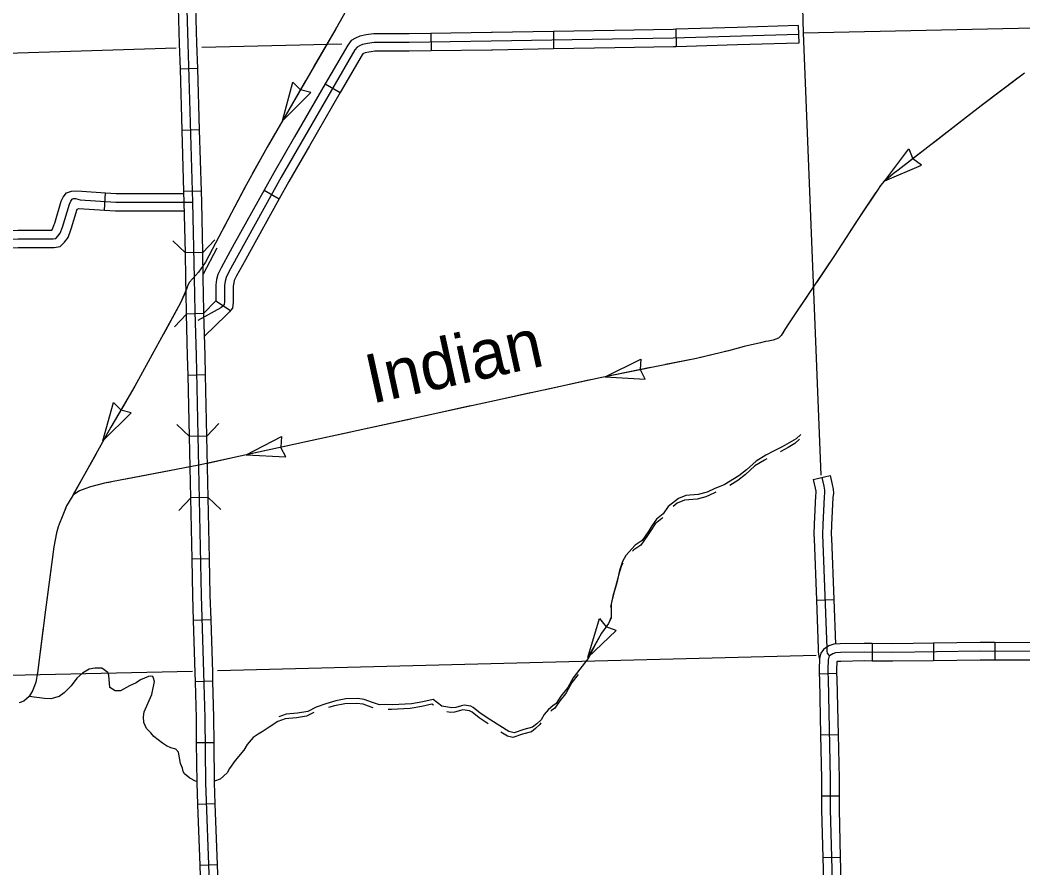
# Model space of a CAD drawing. Extents: x 1164457 to 1439835, y 1590918 to 1773502.
# Drawn here: x 1258997 to 1267639, y 1653578 to 1660883 of the extents above; entities that cross this region are included whole.
import ezdxf

# ---------------------------------------------------------------- set-up
doc = ezdxf.new("R2010")
doc.units = 0
for name, color, linetype in [('Level 32', 7, 'Continuous'), ('Level 35', 7, 'Continuous'), ('Level 38', 7, 'Continuous'), ('Level 4', 7, 'Continuous'), ('Level 43', 7, 'Continuous'), ('Level 45', 7, 'Continuous'), ('Level 5', 7, 'Continuous')]:
    doc.layers.add(name, color=color, linetype=linetype)

msp = doc.modelspace()

# ---------------------------------------------------------------- linework, layer by layer
at = {"layer": 'Level 32'}
for p, q in [((1260528.6, 1660464.5), (1260378.6, 1660460.1)), ((1260544.1, 1659936.7), (1260394.2, 1659932.3)), ((1260559.7, 1659408.9), (1260409.8, 1659404.5)), ((1260571.5, 1658880.4), (1260421.6, 1658877.3)), ((1260580.9, 1658353.2), (1260431, 1658348.8)), ((1260595.1, 1657824.8), (1260445.2, 1657821.5)), ((1260606.6, 1657296.9), (1260456.7, 1657293.6)), ((1260618.1, 1656769), (1260468.2, 1656765.8)), ((1260629.6, 1656241.2), (1260479.7, 1656237.9)), ((1260643.1, 1655714), (1260493.2, 1655709.4)), ((1266341, 1655510), (1266339.4, 1655360)), ((1266867.1, 1655513.2), (1266869.2, 1655363.3)), ((1267396.4, 1655518.6), (1267395.8, 1655368.6)), ((1265882.5, 1655249.8), (1266032.3, 1655257)), ((1260659.1, 1655185.7), (1260509.1, 1655182.2)), ((1265895.5, 1654723.9), (1266045.5, 1654727.2)), ((1260668.9, 1654656.9), (1260518.9, 1654655.2)), ((1265904, 1654197.7), (1266054, 1654197.7)), ((1260679.3, 1654130.9), (1260529.4, 1654125.5)), ((1265914.9, 1653667.8), (1266064.9, 1653671.8)), ((1260698.5, 1653603.3), (1260548.6, 1653597.8))]:
    msp.add_line(p, q, dxfattribs=at)
for points in [[(1260744.8, 1649906.7), (1260724.8, 1650427.8), (1260676.5, 1652319.4), (1260660.3, 1652589.2), (1260597.7, 1654311.5), (1260591.5, 1654872), (1260582.3, 1655260.9), (1260561.5, 1655924.9), (1260516.5, 1657991.5), (1260505.3, 1658372.7), (1260501.1, 1658659.1), (1260487.5, 1659313), (1260447.1, 1660680.6), (1260342.1, 1664180.4), (1260317.7, 1665087.2), (1260320, 1665145.3)], [(1260378.6, 1660460.1), (1260372.2, 1660678.4), (1260362.9, 1660987.8)], [(1260528.6, 1660464.5), (1260522.1, 1660682.9), (1260512.8, 1660992.3)], [(1260394.2, 1659932.3), (1260378.6, 1660460.1)], [(1260544.1, 1659936.7), (1260528.6, 1660464.5)], [(1260409.8, 1659404.5), (1260394.2, 1659932.3)], [(1260559.7, 1659408.9), (1260544.1, 1659936.7)], [(1260421.6, 1658877.3), (1260412.5, 1659311.1), (1260409.8, 1659404.5)], [(1260571.5, 1658880.4), (1260562.5, 1659314.9), (1260559.7, 1659408.9)], [(1260431, 1658348.8), (1260430.3, 1658371.1), (1260426.2, 1658657.7), (1260421.6, 1658877.3)], [(1260580.9, 1658353.2), (1260580.3, 1658374.4), (1260576.1, 1658660.4), (1260571.5, 1658880.4)], [(1260445.2, 1657821.5), (1260441.5, 1657989.6), (1260431, 1658348.8)], [(1260595.1, 1657824.8), (1260591.5, 1657993.4), (1260580.9, 1658353.2)], [(1260456.7, 1657293.6), (1260445.2, 1657821.5)], [(1260606.6, 1657296.9), (1260595.1, 1657824.8)], [(1260468.2, 1656765.8), (1260456.7, 1657293.6)], [(1260618.1, 1656769), (1260606.6, 1657296.9)], [(1260479.7, 1656237.9), (1260468.2, 1656765.8)], [(1260629.6, 1656241.2), (1260618.1, 1656769)], [(1260493.2, 1655709.4), (1260486.5, 1655923), (1260479.7, 1656237.9)], [(1260643.1, 1655714), (1260636.5, 1655926.9), (1260629.6, 1656241.2)], [(1260509.1, 1655182.2), (1260507.3, 1655258.9), (1260493.2, 1655709.4)], [(1260659.1, 1655185.7), (1260657.2, 1655263), (1260643.1, 1655714)], [(1266341, 1655510), (1266272.2, 1655510.8), (1266064.4, 1655507.4), (1266010.4, 1655504.2), (1265967.6, 1655491.4), (1265920, 1655458.6), (1265897.2, 1655426.9), (1265884.8, 1655382.2), (1265881.9, 1655288.5), (1265882, 1655259.4), (1265882.5, 1655249.8)], [(1268450.9, 1655444), (1268434.2, 1655449.1), (1268373.9, 1655447.8), (1268232.8, 1655442.7), (1268166.1, 1655438.8), (1268081.5, 1655444), (1267979.2, 1655441.7), (1267270.1, 1655444.1), (1266518.7, 1655433.2), (1266272.4, 1655435.7), (1266067.2, 1655432.4), (1266023.6, 1655429.9), (1266000.4, 1655422.9), (1265973.3, 1655404.2), (1265965.9, 1655393.9), (1265959.5, 1655370.8), (1265956.9, 1655287.5), (1265957, 1655261.4), (1265959.8, 1655203.4), (1265979, 1654348.2), (1265979, 1654079.8), (1265998.1, 1653361.4), (1266013.2, 1652929.3), (1266017.4, 1652764.7)], [(1266867.1, 1655513.2), (1266518.5, 1655508.2), (1266341, 1655510)], [(1267396.4, 1655518.6), (1267269.7, 1655519.1), (1266867.1, 1655513.2)], [(1267924.3, 1655516.8), (1267396.4, 1655518.6)], [(1266869.2, 1655363.3), (1266518.9, 1655358.2), (1266339.4, 1655360)], [(1267395.8, 1655368.6), (1267270.5, 1655369.1), (1266869.2, 1655363.3)], [(1267923.8, 1655366.8), (1267395.8, 1655368.6)], [(1266339.4, 1655360), (1266272.6, 1655360.7), (1266070, 1655357.5), (1266036.8, 1655355.5), (1266034, 1655354.7), (1266031.9, 1655286.5), (1266032, 1655263.4), (1266032.3, 1655257)], [(1265882.5, 1655249.8), (1265884.8, 1655200.7), (1265895.5, 1654723.9)], [(1266032.3, 1655257), (1266034.7, 1655206), (1266045.5, 1654727.2)], [(1260518.9, 1654655.2), (1260516.5, 1654870.7), (1260509.1, 1655182.2)], [(1260668.9, 1654656.9), (1260666.5, 1654873.3), (1260659.1, 1655185.7)], [(1265895.5, 1654723.9), (1265904, 1654347.4), (1265904, 1654197.7)], [(1266045.5, 1654727.2), (1266054, 1654349), (1266054, 1654197.7)], [(1260529.4, 1654125.5), (1260522.7, 1654309.7), (1260518.9, 1654655.2)], [(1260679.3, 1654130.9), (1260672.7, 1654313.3), (1260668.9, 1654656.9)], [(1265904, 1654197.7), (1265904, 1654078.8), (1265914.9, 1653667.8)], [(1266054, 1654197.7), (1266054, 1654080.8), (1266064.9, 1653671.8)], [(1260548.6, 1653597.8), (1260529.4, 1654125.5)], [(1260698.5, 1653603.3), (1260679.3, 1654130.9)], [(1265914.9, 1653667.8), (1265923.2, 1653359.1), (1265930.8, 1653139.4)], [(1266064.9, 1653671.8), (1266073.1, 1653363.7), (1266080.8, 1653144.7)], [(1260567.8, 1653070.2), (1260548.6, 1653597.8)], [(1260717.7, 1653075.6), (1260698.5, 1653603.3)]]:
    msp.add_lwpolyline(points, dxfattribs=at)
at = {"layer": 'Level 35'}
for points in [[(1260522.6, 1654321.2), (1260509, 1654325.8), (1260460.5, 1654350), (1260413.2, 1654387.4), (1260401.8, 1654408.9), (1260398.1, 1654436.5), (1260379.9, 1654477.6), (1260362.1, 1654573.8), (1260338.9, 1654599.9), (1260295.9, 1654613.5), (1260258.7, 1654629.2), (1260224.3, 1654653.5), (1260150, 1654710.8), (1260123.3, 1654742.1), (1260086.8, 1654779.6), (1260063.9, 1654830.5), (1260060.1, 1654878.3), (1260065.8, 1654921.3), (1260133.1, 1655073), (1260156, 1655183.1), (1260146.4, 1655212.2), (1260140.2, 1655226.1), (1260119.9, 1655230.2), (1260104.1, 1655225.9), (1260068.7, 1655213.2), (1260034.9, 1655196.9), (1259998.6, 1655173.1), (1259940, 1655145.9), (1259864.1, 1655103), (1259818.4, 1655104.4), (1259770.4, 1655131), (1259761.6, 1655238), (1259752.6, 1655261.8), (1259701.5, 1655297.6), (1259641.4, 1655299.1), (1259592.8, 1655289), (1259535.6, 1655254.7), (1259486.3, 1655211.3), (1259436.8, 1655147.5), (1259377.3, 1655087.7), (1259333.9, 1655055.8), (1259262.3, 1655034.3), (1259209.4, 1655037.2), (1259074.9, 1655054.4)], [(1259074.9, 1655054.4), (1259030.6, 1655014.1), (1258990.9, 1654999.2)], [(1261217.9, 1654839.8), (1261143.1, 1654791.9), (1261091.8, 1654756.4), (1261049.3, 1654730.2), (1261005.5, 1654701.2), (1260955, 1654640.8), (1260926, 1654592.4), (1260851.7, 1654502.8), (1260802.6, 1654433.4), (1260782.9, 1654395.6), (1260721.3, 1654343.1), (1260672.3, 1654325.2)]]:
    msp.add_lwpolyline(points, dxfattribs=at)
at = {"layer": 'Level 38'}
for points in [[(1260421.6, 1658877.3), (1260313.3, 1658981.1)], [(1260675.4, 1658988.7), (1260571.5, 1658880.4)], [(1260327.8, 1658240), (1260431, 1658348.9)], [(1260580.9, 1658353), (1260580.9, 1658353)], [(1260456.7, 1657293.6), (1260348.3, 1657397.4)], [(1260710.4, 1657405.3), (1260606.6, 1657296.9)], [(1260364.5, 1656657.4), (1260468.2, 1656765.8)], [(1260618.1, 1656769), (1260726.5, 1656665.3)]]:
    msp.add_lwpolyline(points, dxfattribs=at)
at = {"layer": 'Level 4'}
msp.add_lwpolyline([(1265628.5, 1665185), (1265745.3, 1660771.6), (1265898.4, 1656962)], dxfattribs=at)
at = {"layer": 'Level 43'}
for p, q in [((1261259.3, 1660015.6), (1261348.2, 1660347.1)), ((1261348.2, 1660347.1), (1261412.8, 1660282.4)), ((1261259.3, 1660015.6), (1261502, 1660258.2)), ((1261502, 1660258.2), (1261413.8, 1660281.9)), ((1266447.5, 1659498.7), (1266655, 1659772.2)), ((1266655, 1659772.2), (1266690.4, 1659687.9)), ((1266763.9, 1659631.8), (1266691.1, 1659687)), ((1266447.5, 1659498.7), (1266763.9, 1659631.8)), ((1264040.3, 1657809.8), (1264347.8, 1657962.2)), ((1264347.8, 1657962.2), (1264342, 1657871)), ((1264382.8, 1657788), (1264342.2, 1657869.9)), ((1264040.3, 1657809.8), (1264382.8, 1657788)), ((1259711, 1657257.4), (1259801.6, 1657588.5)), ((1259801.6, 1657588.5), (1259865.9, 1657523.5)), ((1259955, 1657498.8), (1259866.9, 1657522.9)), ((1259711, 1657257.4), (1259955, 1657498.8)), ((1260944.8, 1657136), (1261249.8, 1657293.4)), ((1261249.8, 1657293.4), (1261245.4, 1657202.1)), ((1261287.6, 1657119.8), (1261245.7, 1657200.9)), ((1260944.8, 1657136), (1261287.6, 1657119.8)), ((1263889.6, 1655392), (1263989.9, 1655727.6)), ((1263989.9, 1655727.6), (1264047, 1655656.2)), ((1263889.6, 1655392), (1264133, 1655622.2)), ((1264133, 1655622.2), (1264048, 1655655.5))]:
    msp.add_line(p, q, dxfattribs=at)
for points in [[(1263382.1, 1663758.7), (1261717, 1660808), (1261127.5, 1659787.4), (1260947.9, 1659465.4), (1260819.4, 1659222), (1260709.2, 1659016.2), (1260594.4, 1658797.8), (1260535.2, 1658709.1), (1260457.9, 1658625), (1260444.3, 1658597.7), (1260432.9, 1658563.5), (1260380.6, 1658445.3), (1259986.5, 1657728.6), (1259779.7, 1657375.1), (1259451.1, 1656785.9), (1259398.9, 1656696.5), (1259370.9, 1656630.2), (1259360.6, 1656602.2), (1259334.7, 1656538.6), (1259326.3, 1656517.1), (1259311.3, 1656465.6), (1259289.1, 1656344), (1259215.4, 1655801.4), (1259148.5, 1655258.4), (1259132.9, 1655177.4), (1259121.5, 1655145.6), (1259108, 1655109.9), (1259074.9, 1655054.4)], [(1261721.3, 1660815.8), (1261717, 1660808), (1261523.4, 1660472.8)], [(1267653.6, 1660425.1), (1267279.3, 1660144.3), (1266564.4, 1659589.4), (1266521.7, 1659557.5), (1266478.3, 1659520.2), (1266443.9, 1659495.9), (1266410.6, 1659458.5), (1266385.3, 1659417.1), (1266215.7, 1659164.5), (1266016.2, 1658854.4), (1265688.5, 1658369.4), (1265618.8, 1658266.4), (1265586.5, 1658216.9), (1265556.2, 1658165.3), (1265532.9, 1658143.1), (1265486.5, 1658123.9), (1265445.1, 1658114.8), (1265419.8, 1658112.8), (1265377, 1658100.7), (1265235.6, 1658070.3), (1265101.7, 1658033), (1264827.1, 1657968), (1263996.9, 1657801), (1260537.9, 1657047.4), (1259724.3, 1656891.8), (1259605.2, 1656859.9), (1259556.2, 1656843.9), (1259509, 1656825.2), (1259452.5, 1656788.4)], [(1267598.5, 1660383.8), (1267281.8, 1660146.2)], [(1261457.3, 1660358.5), (1261259.3, 1660015.6)], [(1267177.5, 1660065.3), (1266864.6, 1659822.5)], [(1261193.3, 1659901.3), (1261127.5, 1659787.4), (1261095.1, 1659729.3)], [(1261095.1, 1659729.3), (1260998.7, 1659556.4)], [(1266760.4, 1659741.5), (1266564.4, 1659589.4), (1266521.7, 1659557.5), (1266478.3, 1659520.2), (1266447.8, 1659498.6)], [(1260934.9, 1659440.8), (1260819.4, 1659222), (1260749.3, 1659091)], [(1266369.3, 1659393.3), (1266258.9, 1659228.9)], [(1266258.9, 1659228.9), (1266215.7, 1659164.5), (1266150.5, 1659063.2)], [(1260693, 1658917.4), (1260575.6, 1658694.3)], [(1266079.1, 1658952.2), (1266016.2, 1658854.4), (1265859.6, 1658622.7)], [(1260416.3, 1658526), (1260380.6, 1658445.3), (1260232.3, 1658175.6)], [(1265785.7, 1658513.3), (1265688.5, 1658369.4), (1265618.8, 1658266.4), (1265586.5, 1658216.9), (1265566.8, 1658183.4)], [(1260168.7, 1658060), (1259986.5, 1657728.6), (1259977.5, 1657713.2)], [(1265458.5, 1658117.8), (1265445.1, 1658114.8), (1265419.8, 1658112.8), (1265377, 1658100.7), (1265235.6, 1658070.3), (1265101.7, 1658033), (1265073.7, 1658026.4)], [(1264945.3, 1657996), (1264827.1, 1657968), (1264557.9, 1657913.9)], [(1264428.5, 1657887.8), (1264040.3, 1657809.8)], [(1263911.2, 1657782.3), (1263717.7, 1657740.2)], [(1263717.7, 1657740.2), (1263524.2, 1657698)], [(1263395.3, 1657669.9), (1263008.3, 1657585.6)], [(1259910.8, 1657599.3), (1259779.7, 1657375.1), (1259713.4, 1657256.1)], [(1262879.4, 1657557.5), (1262492.5, 1657473.2)], [(1262363.5, 1657445.1), (1261976.6, 1657360.8)], [(1265723.7, 1657312.5), (1265683.6, 1657273.9), (1265624.9, 1657241), (1265563.9, 1657205.6), (1265489.5, 1657168.4), (1265422.2, 1657132.6), (1265339.2, 1657081.7), (1265257.7, 1657006.7), (1265191.4, 1656955.1), (1265063.2, 1656877.9), (1264984.5, 1656847.8), (1264917.3, 1656816.4), (1264841.5, 1656796.3), (1264733, 1656787.8), (1264670.1, 1656760.7), (1264582, 1656690.2), (1264538.6, 1656628.1), (1264480.5, 1656582.7), (1264441.9, 1656525.8), (1264414.7, 1656482.8), (1264357.5, 1656399.8), (1264297.4, 1656359.8), (1264217.3, 1656269.6), (1264187.3, 1656216.7), (1264163, 1656139.4), (1264148.8, 1656075.5), (1264127.4, 1655998.3), (1264105.7, 1655919), (1264092.2, 1655848.9), (1264092.2, 1655802.4), (1264091.4, 1655736.9), (1264067.1, 1655682.6), (1264006.3, 1655600), (1263960.5, 1655518.4), (1263899, 1655391.1), (1263762.4, 1655215.1), (1263717.2, 1655132.7), (1263658.3, 1655056.9), (1263615.8, 1654993.4), (1263587.9, 1654974.7), (1263552.1, 1654941.7), (1263512.1, 1654898.8), (1263486.3, 1654853), (1263449.1, 1654820.1), (1263413.4, 1654791.5), (1263337.6, 1654770), (1263254.6, 1654741.4), (1263208.8, 1654752.8), (1263052.9, 1654851.6), (1262962.8, 1654911.7), (1262902.7, 1654958.9), (1262881, 1654971.3), (1262823.5, 1654979.9), (1262801.7, 1654975.2), (1262751, 1654960.3), (1262716.7, 1654956.1), (1262630.9, 1654971.8), (1262555.8, 1655029.2), (1262468.5, 1655009.4), (1262370.1, 1654991.1), (1262315.2, 1654987.8), (1262262.2, 1654985.6), (1262207.2, 1654982.2), (1262149, 1654984.8), (1262093.4, 1654983.2), (1262033.1, 1655002.9), (1261962.9, 1655028), (1261908.9, 1655036.1), (1261805.9, 1655033.3), (1261717.2, 1655016.1), (1261632.8, 1654991.8), (1261549.6, 1654962.3), (1261477, 1654926.1), (1261388.2, 1654910.2), (1261290.9, 1654901.6), (1261228, 1654880.4)], [(1261847.6, 1657332.7), (1261460.7, 1657248.4)], [(1265713.5, 1657271.9), (1265673.5, 1657233.3), (1265614.8, 1657200.4), (1265553.7, 1657165), (1265549.7, 1657163)], [(1261331.7, 1657220.3), (1260944.8, 1657136)], [(1259649.1, 1657140.8), (1259552.6, 1656967.9)], [(1260815.8, 1657107.9), (1260611.7, 1657063.5)], [(1265432.3, 1657102.7), (1265412.1, 1657092), (1265329.1, 1657041.1), (1265247.6, 1656966.1), (1265181.2, 1656914.5), (1265111.9, 1656872.7)], [(1260462.4, 1657032.9), (1260428.3, 1657026.4)], [(1259552.6, 1656967.9), (1259456.1, 1656795)], [(1260298.6, 1657001.6), (1259909.7, 1656927.2)], [(1259780, 1656902.4), (1259724.3, 1656891.8), (1259605.2, 1656859.9), (1259556.2, 1656843.9), (1259509, 1656825.2), (1259452.5, 1656788.4)], [(1264993.9, 1656814.7), (1264974.4, 1656807.2), (1264907.1, 1656775.7), (1264831.3, 1656755.7), (1264722.9, 1656747.2), (1264659.9, 1656720.1), (1264624.7, 1656691.9)], [(1259391.9, 1656679.8), (1259370.9, 1656630.2), (1259360.6, 1656602.2), (1259334.7, 1656538.6), (1259326.3, 1656517.1), (1259311.3, 1656465.6), (1259289.1, 1656344), (1259283.3, 1656301.1)], [(1264535, 1656596.9), (1264528.5, 1656587.5), (1264470.4, 1656542.1), (1264431.8, 1656485.2), (1264404.6, 1656442.2), (1264347.4, 1656359.2), (1264287.3, 1656319.2), (1264275.2, 1656305.6)], [(1259265.5, 1656170.3), (1259215.4, 1655801.4), (1259212.5, 1655777.9)], [(1264192.6, 1656203.3), (1264177.1, 1656176.1), (1264152.8, 1656098.8), (1264138.7, 1656034.9), (1264117.2, 1655957.7), (1264095.6, 1655878.4), (1264085, 1655823.5)], [(1264089.6, 1655732.8), (1264067.1, 1655682.6), (1264006.3, 1655600), (1263889.6, 1655392)], [(1259196.4, 1655646.9), (1259148.5, 1655258.4), (1259147.6, 1655253.9)], [(1263805.8, 1655243.4), (1263752.3, 1655174.5), (1263707, 1655092.1), (1263696.8, 1655078.9)], [(1259114.3, 1655126.6), (1259108, 1655109.9), (1259074.9, 1655054.4)], [(1263696.8, 1655078.9), (1263648.2, 1655016.3), (1263605.6, 1654952.8), (1263577.8, 1654934.1), (1263571.3, 1654928.1)], [(1262040.3, 1654956.6), (1262023, 1654962.3), (1261952.8, 1654987.4), (1261898.8, 1654995.5), (1261795.8, 1654992.7), (1261707.1, 1654975.5), (1261654, 1654960.2)], [(1262558.5, 1654978.7), (1262545.6, 1654988.6), (1262458.3, 1654968.8), (1262359.9, 1654950.5), (1262305, 1654947.2), (1262252, 1654945), (1262197.1, 1654941.6), (1262170, 1654942.8)], [(1263030.2, 1654819.4), (1262952.6, 1654871.1), (1262892.5, 1654918.3), (1262870.9, 1654930.7), (1262813.4, 1654939.3), (1262791.5, 1654934.6), (1262740.9, 1654919.7), (1262706.6, 1654915.5), (1262673.5, 1654921.5)], [(1261529.5, 1654916.7), (1261466.9, 1654885.4), (1261378.1, 1654869.6), (1261280.8, 1654861), (1261217.9, 1654839.8)], [(1263485.6, 1654829.1), (1263476.2, 1654812.4), (1263439, 1654779.5), (1263403.2, 1654750.9), (1263327.4, 1654729.4), (1263244.4, 1654700.8), (1263198.7, 1654712.2), (1263141.5, 1654748.4)]]:
    msp.add_lwpolyline(points, dxfattribs=at)
at = {"layer": 'Level 45'}
for p, q in [((1265703, 1660834.4), (1265707.5, 1660684.5)), ((1262536.9, 1660766.4), (1262539.2, 1660616.4)), ((1263592.6, 1660783.8), (1263595.3, 1660633.8)), ((1264647.5, 1660802.7), (1264652, 1660652.8)), ((1261626.8, 1660332.3), (1261756.6, 1660257.2)), ((1259724.8, 1659244.5), (1259734.3, 1659394.2)), ((1261099.7, 1659415.8), (1261230.8, 1659342.9)), ((1260683.6, 1658462.7), (1260810.6, 1658379.2)), ((1265832.4, 1656923.6), (1265978.6, 1656957.3)), ((1265859.1, 1655885.1), (1266009, 1655890.8))]:
    msp.add_line(p, q, dxfattribs=at)
for points in [[(1265175.3, 1660818.6), (1264647.5, 1660802.7)], [(1265703, 1660834.4), (1265175.3, 1660818.6)], [(1261999.2, 1660758.1), (1261978.4, 1660754.9), (1261924.4, 1660744.9), (1261887.2, 1660727.1), (1261851, 1660707), (1261820.4, 1660666.9), (1261626.8, 1660332.3)], [(1262536.9, 1660766.4), (1262349.4, 1660763.5), (1262044.5, 1660765), (1261999.2, 1660758.1)], [(1265705.3, 1660759.4), (1264625.7, 1660727), (1263057.3, 1660699.3), (1262349.8, 1660688.5)], [(1263064.7, 1660774.4), (1263056, 1660774.3), (1262536.9, 1660766.4)], [(1263592.6, 1660783.8), (1263064.7, 1660774.4)], [(1264120.5, 1660793.1), (1263592.6, 1660783.8)], [(1264647.5, 1660802.7), (1264623.9, 1660802), (1264120.5, 1660793.1)], [(1262349.8, 1660688.5), (1262050, 1660690), (1261990.9, 1660680.9), (1261947.7, 1660673), (1261921.6, 1660660.5), (1261901.1, 1660649.1), (1261882.9, 1660625.2), (1261248.6, 1659529.4), (1260873.3, 1658854.1), (1260797.3, 1658712.8), (1260772.3, 1658665.1), (1260764.6, 1658632.3), (1260758.6, 1658594.6), (1260758.6, 1658485.4), (1260759.2, 1658455.8), (1260756.9, 1658432), (1260745.6, 1658418.3), (1260728.9, 1658401.9), (1260528, 1658293)], [(1263595.3, 1660633.8), (1263067.3, 1660624.5)], [(1264123.2, 1660643.1), (1263595.3, 1660633.8)], [(1264652, 1660652.8), (1264627.5, 1660652.1), (1264123.2, 1660643.1)], [(1265179.8, 1660668.6), (1264652, 1660652.8)], [(1265707.5, 1660684.5), (1265179.8, 1660668.6)], [(1262022, 1660609.8), (1262003.4, 1660607), (1261971.1, 1660601), (1261956, 1660593.8), (1261951.3, 1660591.2), (1261945.5, 1660583.5), (1261756.6, 1660257.2)], [(1262539.2, 1660616.4), (1262350.2, 1660613.5), (1262055.6, 1660615), (1262022, 1660609.8)], [(1263067.3, 1660624.5), (1263058.5, 1660624.3), (1262539.2, 1660616.4)], [(1261626.8, 1660332.3), (1261362.2, 1659875.4)], [(1261756.6, 1660257.2), (1261492.1, 1659800.2)], [(1261362.2, 1659875.4), (1261183.4, 1659566.4), (1261099.7, 1659415.8)], [(1261492.1, 1659800.2), (1261313.8, 1659492.4), (1261230.8, 1659342.9)], [(1257852.4, 1658960.9), (1258980.5, 1658997.1), (1259284.1, 1658998.1), (1259306.8, 1659002), (1259324, 1659019.6), (1259344.5, 1659045.1), (1259363.6, 1659097.9), (1259422.3, 1659295.7), (1259434.1, 1659321.1), (1259445.8, 1659338.8), (1259458, 1659345.6), (1259475.2, 1659344.6), (1259516.3, 1659332.9), (1259823.6, 1659313.3), (1260023.7, 1659313), (1260487.5, 1659313)], [(1259296, 1659133.8), (1259352, 1659322.2), (1259368.4, 1659357.9), (1259397.3, 1659393.4), (1259440.5, 1659408.2), (1259484.8, 1659410.5), (1259529.1, 1659407.2), (1259734.3, 1659394.2)], [(1259734.3, 1659394.2), (1259826, 1659388.3), (1260023.8, 1659388), (1260257.3, 1659388)], [(1260257.3, 1659388), (1260410.3, 1659388)], [(1261099.7, 1659415.8), (1260843.2, 1658954.3)], [(1261230.8, 1659342.9), (1260974.3, 1658881.4)], [(1259439.8, 1659091.1), (1259489.3, 1659253.6), (1259503.4, 1659258.6), (1259724.8, 1659244.5)], [(1259724.8, 1659244.5), (1259821.1, 1659238.3), (1260023.6, 1659238), (1260257.3, 1659238)], [(1260257.3, 1659238), (1260414, 1659238)], [(1258905.4, 1659069.7), (1258979.1, 1659072.1), (1259270.7, 1659073), (1259278.3, 1659082.4), (1259292.3, 1659121.4), (1259296, 1659133.8)], [(1258910.2, 1658919.8), (1258981.8, 1658922.1), (1259290.7, 1658923.1), (1259343.6, 1658932.2), (1259380.2, 1658969.8), (1259410.8, 1659007.8), (1259434.9, 1659074.5), (1259439.8, 1659091.1)], [(1260843.2, 1658954.3), (1260807.5, 1658890.1), (1260731.1, 1658748), (1260701.4, 1658691.4), (1260691, 1658646.7), (1260683.6, 1658600.5), (1260683.6, 1658462.7)], [(1260974.3, 1658881.4), (1260939.1, 1658818.1), (1260863.5, 1658677.7), (1260843.1, 1658638.7), (1260838.3, 1658617.9), (1260833.6, 1658588.7), (1260833.6, 1658486.1), (1260834.3, 1658453), (1260829.4, 1658401.8), (1260810.6, 1658379.2)], [(1260683.6, 1658462.7), (1260578.9, 1658353.1)], [(1260810.6, 1658379.2), (1260800.8, 1658367.4), (1260773.9, 1658341), (1260586.6, 1658159)], [(1265832.4, 1656923.6), (1265849.2, 1656850.7), (1265853.9, 1656823.8), (1265854.7, 1656810.9), (1265850.9, 1656782.9), (1265840.6, 1656538.6), (1265837.6, 1656449.2), (1265839, 1656412.7)], [(1265905.5, 1656940.5), (1265922.8, 1656865.6), (1265928.5, 1656832.4), (1265930, 1656808), (1265925.6, 1656776.3), (1265915.6, 1656535.8), (1265912.7, 1656449.4), (1265949.9, 1655469.9), (1265950.3, 1655460.3), (1265950.2, 1655444.6), (1265952.7, 1655428.6), (1265962.3, 1655412.5), (1265973.3, 1655404.2)], [(1265978.6, 1656957.3), (1265996.3, 1656880.4), (1266003.1, 1656841.1), (1266005.3, 1656805.1), (1266000.4, 1656769.6), (1265990.5, 1656533), (1265987.7, 1656449.5), (1265988.9, 1656418.4)], [(1265839, 1656412.7), (1265859.1, 1655885.1)], [(1265988.9, 1656418.4), (1266009, 1655890.8)], [(1265859.1, 1655885.1), (1265875, 1655467.1), (1265875.3, 1655459.2), (1265875.1, 1655439), (1265884.4, 1655380.9)], [(1266009, 1655890.8), (1266023.7, 1655505)]]:
    msp.add_lwpolyline(points, dxfattribs=at)
at = {"layer": 'Level 5'}
for points in [[(1265745.3, 1660771.6), (1268128.3, 1660823.9)], [(1260343.7, 1660640.8), (1255064.8, 1660473.4)], [(1261769.7, 1660676), (1260563.5, 1660646.9)], [(1260698.8, 1655278.5), (1265857.4, 1655409.7)], [(1255233.9, 1655158.7), (1260482.3, 1655273.4)]]:
    msp.add_lwpolyline(points, dxfattribs=at)

# ---------------------------------------------------------------- texts
at = {"layer": 'Level 43'}
msp.add_text('Indian', height=422, rotation=12.46197, dxfattribs=at).set_placement((1262027.3, 1657575.8))

doc.saveas('drawing.dxf')
